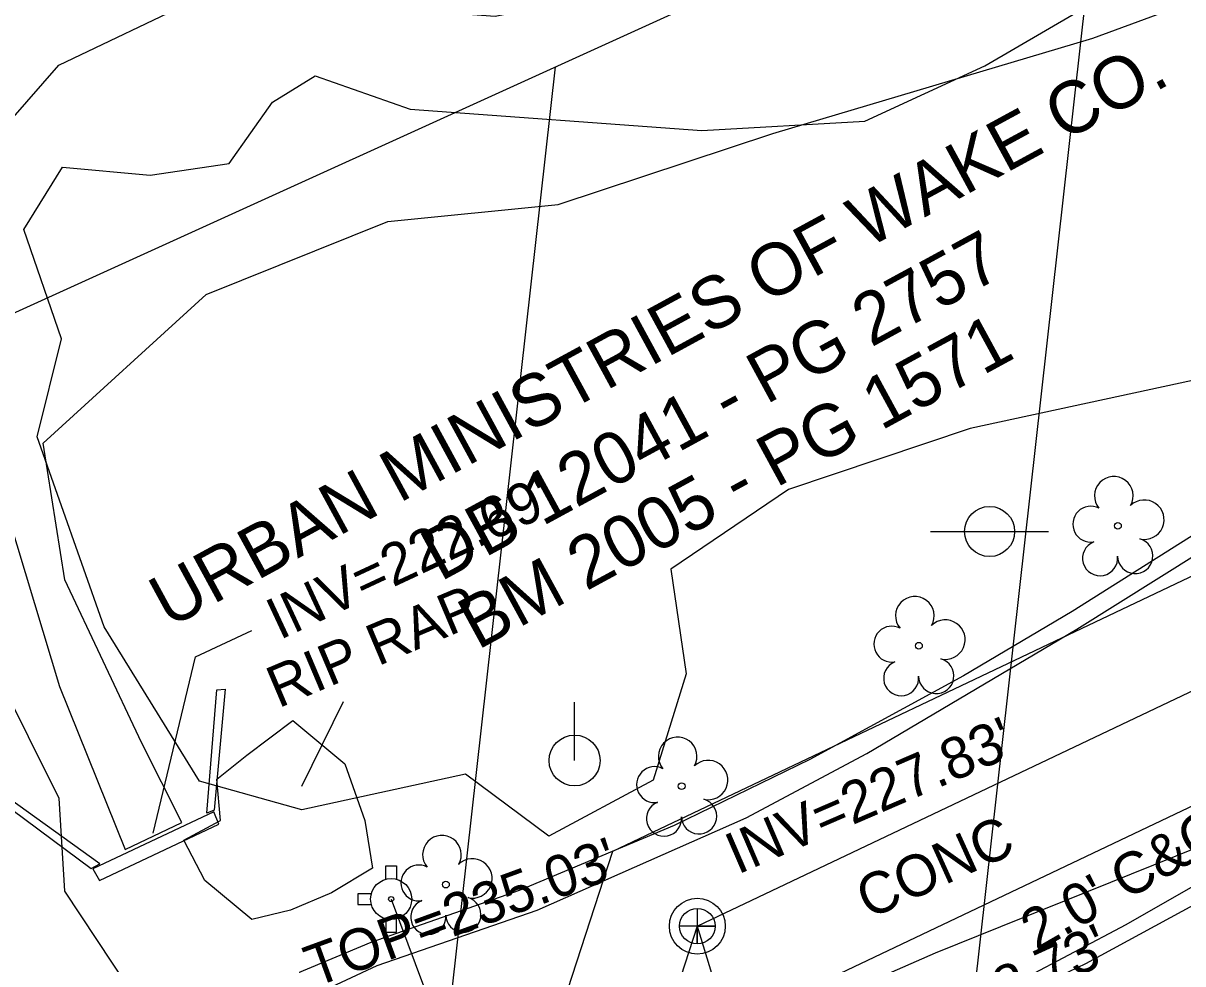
# Model space of a CAD drawing. Extents: x 2100323 to 2109811, y 740376 to 749755.
# Drawn here: x 2108068.9 to 2108180.6, y 746016.4 to 746107 of the extents above; entities that cross this region are included whole.
import ezdxf

# ---------------------------------------------------------------- set-up
doc = ezdxf.new("R2010")
doc.units = 0
for name, color, linetype in [('Exist Hydro Jurisdictional Stream or Body of Water', 7, 'Continuous'), ('Exist Other Culture Area Outline', 7, 'Continuous'), ('Exist Other Culture Area Outline Leader', 7, 'Continuous'), ('Exist Other Culture Area Outline Text', 7, 'Continuous'), ('Exist Property Deed Book Text', 7, 'Continuous'), ('Exist Property Owner Text', 7, 'Continuous'), ('Exist Right of Way Easement Line', 7, 'Continuous'), ('Exist Right of Way Line', 7, 'Continuous'), ('Exist Roads Curbs', 7, 'Continuous'), ('Exist Roads EOP Other', 7, 'Continuous'), ('Exist Roads EOP Other Text', 7, 'Continuous'), ('Exist Roads EOP Text', 7, 'Continuous'), ('Exist Structure Minor Head and End Wall', 7, 'Continuous'), ('Exist Structure Minor Pipes RCP 96 Inch Invert', 7, 'Continuous'), ('Exist Structure Minor Pipes RCP 96 Inch Leader', 7, 'Continuous'), ('Exist Utilities Power Pole CELL', 7, 'Continuous'), ('Exist Utilities Sanitary Sewer Manhole CELL', 7, 'Continuous'), ('Exist Utilities Sanitary Sewer Manhole Text', 7, 'Continuous'), ('Exist Utilities Sanitary Sewer UG Line', 7, 'Continuous'), ('Exist Utilities Sanitary Sewer UG Line Invert Elevation', 7, 'Continuous'), ('Exist Utilities Telephone Pole CELL', 7, 'Continuous'), ('Exist Utilities Water Fire Hydrant CELL', 7, 'Continuous'), ('Exist Utilities Water UG Line SUE LOS B', 7, 'Continuous'), ('Exist Vegetation Hedge Row', 7, 'Continuous'), ('Exist Vegetation Tree CELL', 7, 'Continuous'), ('Exist Vegetation Woods Line', 7, 'Continuous')]:
    doc.layers.add(name, color=color, linetype=linetype)

msp = doc.modelspace()

# ---------------------------------------------------------------- linework, layer by layer
at = {"layer": 'Exist Hydro Jurisdictional Stream or Body of Water'}
for points in [[(2107907.89, 746018.62), (2107954.71, 746030.95), (2108001.11, 746052.55), (2108011.88, 746045.19), (2108017.07, 746046.53), (2108020.5, 746050.31), (2108022.77, 746060.44), (2108027.11, 746065.21), (2108037.53, 746075.09), (2108058.44, 746087.09), (2108072.34, 746102.95), (2108085.66, 746109.34), (2108093.98, 746109.18), (2108114.35, 746107.67), (2108129.18, 746110.66), (2108149.77, 746114.87), (2108172.89, 746121.62), (2108198.73, 746138), (2108229.18, 746147.54), (2108253.11, 746159.11), (2108319.63, 746186.87)], [(2107915.21, 746002.33), (2107953.13, 746017.14), (2108005.28, 746035.01), (2108015.2, 746037.08), (2108018.64, 746034.29), (2108028.92, 746035.35), (2108037.95, 746040.42), (2108047.5, 746049.79), (2108056.6, 746056.8), (2108064.55, 746064.29), (2108066.69, 746062.09), (2108072.42, 746043.14), (2108078.73, 746027.46), (2108084.19, 746030.04), (2108080.3, 746037.75), (2108072.94, 746053.42), (2108070.83, 746066.56), (2108086.53, 746080.88), (2108104.02, 746087.9), (2108120.43, 746089.55), (2108141.11, 746096.37), (2108171.92, 746105.55), (2108199.93, 746115.9)]]:
    msp.add_lwpolyline(points, dxfattribs=at)
at = {"layer": 'Exist Other Culture Area Outline'}
msp.add_lwpolyline([(2108094.65, 746021.6), (2108090.92, 746020.71), (2108086.41, 746024.45), (2108084.39, 746028.33), (2108087.91, 746030.24), (2108087.57, 746034.21), (2108090.46, 746036.54), (2108094.89, 746039.86), (2108099.9, 746035.69), (2108101.82, 746030.25), (2108102.54, 746025.65), (2108098.61, 746023.28), (2108094.65, 746021.6)], dxfattribs=at)
at = {"layer": 'Exist Other Culture Area Outline Leader'}
msp.add_line((2108095.76, 746033.54), (2108099.75, 746041.71), dxfattribs=at)
at = {"layer": 'Exist Right of Way Easement Line'}
for p, q in [((2108131.27, 745752.53), (2108173.19, 746126.91)), ((2108305.23, 746112.57), (2108125.67, 746027.25)), ((2108078.54, 745730.93), (2108120.18, 746102.81)), ((2108304.17, 746089.92), (2108142.01, 746012.87)), ((2108125.67, 746027.25), (2108116.66, 745999.71))]:
    msp.add_line(p, q, dxfattribs=at)
at = {"layer": 'Exist Right of Way Line'}
msp.add_line((2107726.52, 745923.8), (2108924.68, 746468.63), dxfattribs=at)
at = {"layer": 'Exist Roads Curbs'}
for points in [[(2108488.05, 746206.53), (2108456.11, 746192.12), (2108434.02, 746182.25), (2108403.97, 746169.1), (2108375.29, 746156.27), (2108321.53, 746131.09), (2108291.38, 746118.2), (2108273.41, 746109.89), (2108255.71, 746101.65), (2108248.96, 746098.39), (2108239.28, 746093.42), (2108231.47, 746089.27), (2108222.89, 746084.46), (2108211.26, 746077.16), (2108184.52, 746059.57), (2108169.93, 746050.37), (2108159.46, 746044.16), (2108144.67, 746036.11), (2108131.59, 746029.77), (2108116.68, 746023.5), (2108102.39, 746018.49), (2108095.25, 746015.52), (2108083.8, 746010.32)], [(2108240.53, 746053.82), (2108238.39, 746058.61), (2108237.24, 746058.04), (2108227.44, 746052.03), (2108213.7, 746042.99), (2108199.96, 746033.65), (2108184.55, 746023.7), (2108171.2, 746016.45), (2108161.58, 746011.82), (2108158.92, 746010.34), (2108145.72, 746003.41), (2108139.53, 746000.42), (2108129.62, 745995.66), (2108105.34, 745987.39)]]:
    msp.add_lwpolyline(points, dxfattribs=at)
at = {"layer": 'Exist Roads EOP Other'}
for points in [[(2108084.96, 746007.86), (2108097.08, 746013.52), (2108103, 746016.27), (2108118.4, 746021.59), (2108138.52, 746030.5), (2108150.17, 746036.7), (2108170.38, 746048.67), (2108190.12, 746061), (2108216.26, 746077.76), (2108231.25, 746086.58), (2108252.21, 746098.14), (2108282.21, 746111.9), (2108311.51, 746124.71), (2108322.17, 746129.53), (2108332.66, 746134.37), (2108433.95, 746179.77), (2108471.5, 746197.1), (2108550.66, 746232.87)], [(2108104.09, 745989.04), (2108127.87, 745996.91), (2108132.75, 745998.64), (2108144.89, 746004.48), (2108165.17, 746014.97), (2108175.14, 746020.21), (2108182.93, 746024.69), (2108195.43, 746033.19), (2108233.27, 746057.91), (2108242.1, 746063.26), (2108255.73, 746070.17), (2108264.92, 746074.54), (2108289.64, 746085.23)]]:
    msp.add_lwpolyline(points, dxfattribs=at)
at = {"layer": 'Exist Structure Minor Head and End Wall'}
for points in [[(2108087.56, 746042.82), (2108088.38, 746042.88), (2108087.31, 746031.22), (2108086.6, 746030.95), (2108087.56, 746042.82)], [(2108065.73, 746033.64), (2108065.3, 746033.15), (2108075.47, 746025.61), (2108076.28, 746026.06), (2108065.73, 746033.64)], [(2108075.63, 746025.57), (2108076.26, 746024.46), (2108087.74, 746029.88), (2108087.26, 746031.07), (2108075.63, 746025.57)]]:
    msp.add_lwpolyline(points, dxfattribs=at)
at = {"layer": 'Exist Structure Minor Pipes RCP 96 Inch Leader'}
msp.add_lwpolyline([(2108081.43, 746029.01), (2108085.51, 746046.01), (2108090.94, 746048.54)], dxfattribs=at)
at = {"layer": 'Exist Utilities Power Pole CELL'}
for q in [(2108122.01, 746041.64), (2108122.01, 746036.01)]:
    msp.add_line((2108122.01, 746036.01), q, dxfattribs=at)
msp.add_circle((2108122.01, 746036.01), 2.45, dxfattribs=at)
at = {"layer": 'Exist Utilities Sanitary Sewer Manhole CELL'}
msp.add_lwpolyline([(2108133.83, 746021.77), (2108133.83, 746018.35), (2108133.83, 746020.06), (2108135.55, 746020.06), (2108132.12, 746020.06)], dxfattribs=at)
for radius in [2.69, 1.71]:
    msp.add_circle((2108133.83, 746020.06), radius, dxfattribs=at)
at = {"layer": 'Exist Utilities Sanitary Sewer UG Line'}
for p, q in [((2108309.53, 746103.54), (2108133.84, 746020.06)), ((2108133.83, 746020.05), (2108124.81, 745992.44))]:
    msp.add_line(p, q, dxfattribs=at)
at = {"layer": 'Exist Utilities Sanitary Sewer UG Line Invert Elevation'}
msp.add_lwpolyline([(2108133.83, 746020.05), (2108139.03, 746003.03), (2108144.48, 746005.53)], dxfattribs=at)
at = {"layer": 'Exist Utilities Telephone Pole CELL'}
for p, q in [((2108156.3, 746058.06), (2108167.64, 746058.06)), ((2108161.98, 746058.06), (2108161.98, 746058.06))]:
    msp.add_line(p, q, dxfattribs=at)
msp.add_circle((2108161.98, 746058.06), 2.41, dxfattribs=at)
at = {"layer": 'Exist Utilities Water Fire Hydrant CELL'}
msp.add_line((2108104.35, 746022.67), (2108104.35, 746022.67), dxfattribs=at)
for points in [[(2108103.83, 746024.58), (2108103.83, 746025.87), (2108104.86, 746025.87), (2108104.86, 746024.56)], [(2108102.43, 746023.18), (2108101.15, 746023.18), (2108101.15, 746022.16), (2108102.43, 746022.16)], [(2108103.83, 746020.76), (2108103.83, 746019.47), (2108104.86, 746019.47), (2108104.86, 746020.78)]]:
    msp.add_lwpolyline(points, dxfattribs=at)
for radius in [1.98, 0.243]:
    msp.add_circle((2108104.35, 746022.67), radius, dxfattribs=at)
at = {"layer": 'Exist Utilities Water UG Line SUE LOS B'}
for points in [[(2107973.85, 745934.6), (2107974.55, 745934.98), (2107996.44, 745945.3), (2108017.45, 745955.25), (2108031.91, 745963.2), (2108038.01, 745966.13), (2108058.66, 745975.18), (2108076.72, 745983.55), (2108091.56, 745990.26), (2108107.69, 745996.87), (2108113.61, 745999.06), (2108132.7, 746006.93), (2108156.77, 746017.51), (2108184.09, 746028.51), (2108214.87, 746047.02), (2108238.97, 746063.18), (2108257.4, 746072.19), (2108261.51, 746076.55), (2108270.68, 746085.47), (2108278.62, 746093.62), (2108289, 746103.41), (2108317.44, 746116.44)], [(2108104.34, 746022.67), (2108111.39, 746003.82), (2108113.61, 745999.06)]]:
    msp.add_lwpolyline(points, dxfattribs=at)
at = {"layer": 'Exist Vegetation Hedge Row'}
for points in [[(2108549.79, 746235.54), (2108373.51, 746157.02), (2108278.11, 746114.68), (2108245.96, 746104.8), (2108229.09, 746093.8), (2108205.77, 746080.34), (2108184.33, 746073.2), (2108160.12, 746067.97), (2108142.61, 746062.11), (2108131.29, 746054.45), (2108132.77, 746044.36), (2108129.59, 746034.11), (2108119.53, 746028.72), (2108111.52, 746034.7)], [(2108111.52, 746034.7), (2108095.75, 746031.25), (2108085.89, 746034.02), (2108076.71, 746048.88), (2108070.25, 746067.18), (2108072.59, 746076.61), (2108068.99, 746087.13), (2108072.69, 746093.13), (2108081.14, 746092.38), (2108088.75, 746093.48), (2108092.93, 746099.39), (2108097.02, 746101.94), (2108106.19, 746098.71), (2108134.27, 746096.68), (2108149.96, 746097.57), (2108161.51, 746102.91), (2108170.27, 746108.01)]]:
    msp.add_lwpolyline(points, dxfattribs=at)
at = {"layer": 'Exist Vegetation Tree CELL'}
for p, q in [((2108174.33, 746058.61), (2108174.33, 746058.61)), ((2108155.17, 746047.06), (2108155.17, 746047.06)), ((2108132.32, 746033.54), (2108132.32, 746033.54)), ((2108109.62, 746024.07), (2108109.62, 746024.07))]:
    msp.add_line(p, q, dxfattribs=at)
for centre in [(2108174.33, 746058.61), (2108155.17, 746047.06), (2108132.32, 746033.54), (2108109.62, 746024.07)]:
    msp.add_circle(centre, 0.326, dxfattribs=at)
for centre, radius, start, end in [((2108173.94, 746061.49), 1.86, 330.1651, 219.7134), ((2108176.88, 746059.2), 1.9, 257.1011, 134.1999), ((2108171.72, 746058.77), 1.73, 62.6636, 279.3457), ((2108172.62, 746055.49), 1.69, 111.5671, 6.231), ((2108176, 746055.71), 1.7, 181.2822, 74.56), ((2108154.78, 746049.94), 1.86, 330.1651, 219.7134), ((2108152.56, 746047.22), 1.73, 62.6636, 279.3457), ((2108157.72, 746047.65), 1.9, 257.1011, 134.1999), ((2108153.46, 746043.94), 1.69, 111.5671, 6.231), ((2108156.84, 746044.16), 1.7, 181.2822, 74.56), ((2108131.94, 746036.41), 1.86, 330.1651, 219.7134), ((2108129.72, 746033.69), 1.73, 62.6636, 279.3457), ((2108134.87, 746034.13), 1.9, 257.1011, 134.1999), ((2108134, 746030.64), 1.7, 181.2822, 74.56), ((2108130.62, 746030.42), 1.69, 111.5671, 6.231), ((2108109.24, 746026.94), 1.86, 330.1651, 219.7134), ((2108112.17, 746024.66), 1.9, 257.1011, 134.1999), ((2108107.02, 746024.22), 1.73, 62.6636, 279.3457), ((2108107.92, 746020.95), 1.69, 111.5671, 6.231), ((2108111.3, 746021.17), 1.7, 181.2822, 74.56)]:
    msp.add_arc(centre, radius, start, end, dxfattribs=at)
at = {"layer": 'Exist Vegetation Woods Line'}
msp.add_lwpolyline([(2108058.37, 746056.38), (2108062.81, 746053.24), (2108066.4, 746044.27), (2108072.35, 746032.4), (2108072.89, 746023.44), (2108080.56, 746011.84)], dxfattribs=at)

# ---------------------------------------------------------------- texts
at = {"layer": 'Exist Other Culture Area Outline Text'}
msp.add_text('RIP RAP', height=4, rotation=22.9186, dxfattribs=at).set_placement((2108093.49, 746041.02))
at = {"layer": 'Exist Property Deed Book Text'}
for s, p in [('DB 12041 - PG 2757', (2108109.1, 746053.2)), ('BM 2005 - PG 1571', (2108112.68, 746046.61))]:
    msp.add_text(s, height=5, rotation=28.5468, dxfattribs=at).set_placement(p)
at = {"layer": 'Exist Property Owner Text'}
msp.add_text('URBAN MINISTRIES OF WAKE CO.', height=5, rotation=28.5468, dxfattribs=at).set_placement((2108082.94, 746048.69))
at = {"layer": 'Exist Roads EOP Other Text'}
msp.add_text("2.0' C&G", height=4, rotation=29.901, dxfattribs=at).set_placement((2108166.51, 746017.55))
at = {"layer": 'Exist Roads EOP Text'}
msp.add_text('CONC', height=4, rotation=24.3944, dxfattribs=at).set_placement((2108150.34, 746020.69))
at = {"layer": 'Exist Structure Minor Pipes RCP 96 Inch Invert'}
msp.add_text("INV=222.69'", height=4, rotation=25, dxfattribs=at).set_placement((2108093.6, 746047.58))
at = {"layer": 'Exist Utilities Sanitary Sewer Manhole Text'}
msp.add_text("TOP=235.03'", height=4, rotation=20.0629, dxfattribs=at).set_placement((2108096.97, 746014.15))
at = {"layer": 'Exist Utilities Sanitary Sewer UG Line Invert Elevation'}
for s, rotation, p in [("INV=227.83'", 23.3609, (2108137.7, 746025)), ("INV=228.73'", 24.5809, (2108147.13, 746004.54))]:
    msp.add_text(s, height=4, rotation=rotation, dxfattribs=at).set_placement(p)

doc.saveas('drawing.dxf')
